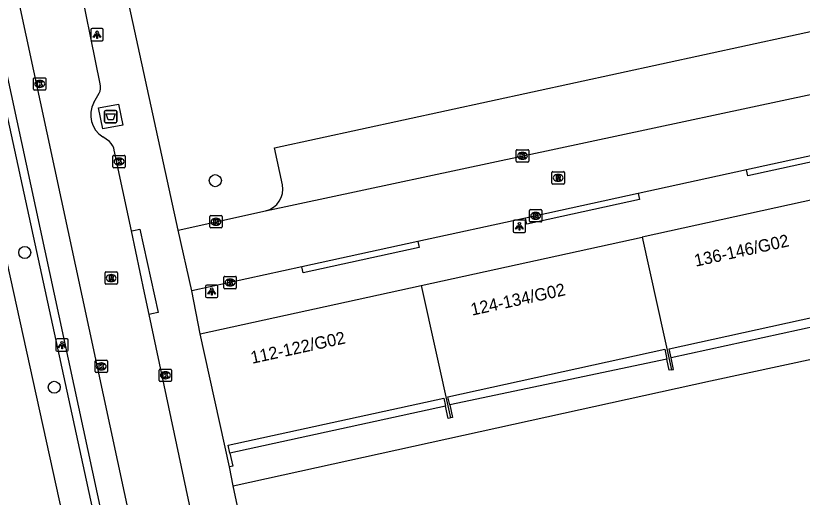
# Model space of a CAD drawing. Extents: x 160037 to 160839, y 385326 to 386441.
# Drawn here: x 160656.5 to 160720.2, y 385751.5 to 385790.5 of the extents above; entities that cross this region are included whole.
import ezdxf

# ---------------------------------------------------------------- set-up
doc = ezdxf.new("R2010")
doc.units = 0
for name, color, linetype in [('IMGEO_Afval_apart_plaats', 7, 'Continuous'), ('IMGEO_Boom', 7, 'Continuous'), ('IMGEO_Groenvoorziening', 7, 'Continuous'), ('IMGEO_Kolk', 7, 'Continuous'), ('IMGEO_Lichtpunt', 7, 'Continuous'), ('IMGEO_Pand', 7, 'Continuous'), ('IMGEO_Pand_nummerreeks', 7, 'Continuous'), ('IMGEO_Parkeervlak_open', 7, 'Continuous'), ('IMGEO_Rijbaan_lokaal_open', 7, 'Continuous'), ('IMGEO_Rioolput', 7, 'Continuous'), ('IMGEO_Voetpad_gesloten', 7, 'Continuous'), ('IMGEO_Voetpad_open', 7, 'Continuous')]:
    doc.layers.add(name, color=color, linetype=linetype)

msp = doc.modelspace()

# ---------------------------------------------------------------- linework, layer by layer
at = {"layer": 'IMGEO_Afval_apart_plaats'}
for p, q in [((160663.754, 385782.849), (160664.544, 385782.849)), ((160664.544, 385782.849), (160663.754, 385782.849)), ((160663.654, 385781.949), (160663.654, 385782.749)), ((160663.654, 385782.749), (160663.654, 385781.949)), ((160664.644, 385782.749), (160664.644, 385781.949)), ((160664.644, 385781.949), (160664.644, 385782.749)), ((160664.544, 385781.849), (160663.754, 385781.849)), ((160663.754, 385781.849), (160664.544, 385781.849))]:
    msp.add_line(p, q, dxfattribs=at)
msp.add_lwpolyline([(160663.797, 385782.563), (160664.501, 385782.563), (160664.352, 385782.093), (160663.946, 385782.093), (160663.797, 385782.563)], dxfattribs=at)
for centre, start, end in [((160663.754, 385782.749), 90, 180), ((160663.754, 385782.749), 90, 180), ((160664.544, 385782.749), 0, 90), ((160664.544, 385782.749), 360, 90), ((160663.754, 385781.949), 180, 270), ((160663.754, 385781.949), 180, 270), ((160664.544, 385781.949), 270, 0), ((160664.544, 385781.949), 270, 0)]:
    msp.add_arc(centre, 0.1, start, end, dxfattribs=at)
at = {"layer": 'IMGEO_Boom'}
for centre in [(160672.622, 385777.151), (160657.189, 385771.327), (160659.584, 385760.402)]:
    msp.add_circle(centre, 0.489, dxfattribs=at)
at = {"layer": 'IMGEO_Groenvoorziening'}
msp.add_lwpolyline([(160663.78, 385734.077), (160661.789, 385743.123), (160660.276, 385750), (160652.559, 385785.062), (160655.035, 385785.583)], dxfattribs=at)
at = {"layer": 'IMGEO_Kolk'}
for p, q in [((160657.905, 385784.565), (160657.905, 385785.417)), ((160657.98, 385785.491), (160658.832, 385785.491)), ((160658.906, 385785.417), (160658.906, 385784.565)), ((160658.416, 385784.711), (160658.391, 385784.711)), ((160658.393, 385785.271), (160658.418, 385785.271)), ((160658.832, 385784.491), (160657.98, 385784.491)), ((160696.995, 385778.733), (160696.995, 385779.585)), ((160697.07, 385779.659), (160697.922, 385779.659)), ((160697.996, 385779.585), (160697.996, 385778.733)), ((160664.327, 385778.274), (160664.327, 385779.126)), ((160664.402, 385779.2), (160665.254, 385779.2)), ((160664.815, 385778.98), (160664.84, 385778.98)), ((160665.328, 385779.126), (160665.328, 385778.274)), ((160697.483, 385779.439), (160697.508, 385779.439)), ((160664.838, 385778.42), (160664.813, 385778.42)), ((160697.922, 385778.659), (160697.07, 385778.659)), ((160697.506, 385778.879), (160697.481, 385778.879)), ((160665.254, 385778.2), (160664.402, 385778.2)), ((160698.063, 385773.874), (160698.063, 385774.726)), ((160698.138, 385774.8), (160698.99, 385774.8)), ((160698.551, 385774.58), (160698.576, 385774.58)), ((160699.064, 385774.726), (160699.064, 385773.874)), ((160672.176, 385773.396), (160672.176, 385774.248)), ((160672.251, 385774.322), (160673.103, 385774.322)), ((160672.664, 385774.102), (160672.689, 385774.102)), ((160673.177, 385774.248), (160673.177, 385773.396)), ((160698.574, 385774.02), (160698.549, 385774.02)), ((160673.103, 385773.322), (160672.251, 385773.322)), ((160672.687, 385773.542), (160672.662, 385773.542)), ((160698.99, 385773.8), (160698.138, 385773.8)), ((160673.395, 385769.391), (160674.247, 385769.391)), ((160673.32, 385768.465), (160673.32, 385769.317)), ((160673.808, 385769.171), (160673.833, 385769.171)), ((160674.321, 385769.317), (160674.321, 385768.465)), ((160674.247, 385768.391), (160673.395, 385768.391)), ((160673.831, 385768.611), (160673.806, 385768.611)), ((160662.888, 385761.667), (160662.888, 385762.519)), ((160662.963, 385762.593), (160663.815, 385762.593)), ((160663.889, 385762.519), (160663.889, 385761.667)), ((160663.399, 385761.813), (160663.374, 385761.813)), ((160663.376, 385762.373), (160663.401, 385762.373)), ((160668.082, 385760.948), (160668.082, 385761.8)), ((160668.157, 385761.874), (160669.009, 385761.874)), ((160669.083, 385761.8), (160669.083, 385760.948)), ((160663.815, 385761.593), (160662.963, 385761.593)), ((160668.57, 385761.654), (160668.595, 385761.654)), ((160669.009, 385760.874), (160668.157, 385760.874)), ((160668.593, 385761.094), (160668.568, 385761.094))]:
    msp.add_line(p, q, dxfattribs=at)
for points in [[(160657.905, 385784.565), (160657.905, 385785.417)], [(160657.98, 385785.491), (160658.832, 385785.491)], [(160658.906, 385785.417), (160658.906, 385784.565)], [(160658.226, 385785.191), (160658.349, 385785.191), (160658.349, 385785.04), (160658.479, 385785.191), (160658.643, 385785.191), (160658.497, 385785.04), (160658.65, 385784.791), (160658.498, 385784.791), (160658.413, 385784.955), (160658.349, 385784.888), (160658.349, 385784.791), (160658.226, 385784.791), (160658.226, 385785.191)], [(160658.832, 385784.491), (160657.98, 385784.491)], [(160696.995, 385778.733), (160696.995, 385779.585)], [(160697.07, 385779.659), (160697.922, 385779.659)], [(160697.996, 385779.585), (160697.996, 385778.733)], [(160664.327, 385778.274), (160664.327, 385779.126)], [(160664.402, 385779.2), (160665.254, 385779.2)], [(160665.328, 385779.126), (160665.328, 385778.274)], [(160697.316, 385779.359), (160697.439, 385779.359), (160697.439, 385779.208), (160697.569, 385779.359), (160697.733, 385779.359), (160697.587, 385779.208), (160697.74, 385778.959), (160697.588, 385778.959), (160697.503, 385779.123), (160697.439, 385779.056), (160697.439, 385778.959), (160697.316, 385778.959), (160697.316, 385779.359)], [(160664.648, 385778.9), (160664.771, 385778.9), (160664.771, 385778.749), (160664.901, 385778.9), (160665.065, 385778.9), (160664.919, 385778.749), (160665.072, 385778.5), (160664.92, 385778.5), (160664.835, 385778.664), (160664.771, 385778.597), (160664.771, 385778.5), (160664.648, 385778.5), (160664.648, 385778.9)], [(160697.922, 385778.659), (160697.07, 385778.659)], [(160665.254, 385778.2), (160664.402, 385778.2)], [(160698.063, 385773.874), (160698.063, 385774.726)], [(160698.138, 385774.8), (160698.99, 385774.8)], [(160698.384, 385774.5), (160698.507, 385774.5), (160698.507, 385774.349), (160698.637, 385774.5), (160698.801, 385774.5), (160698.655, 385774.349), (160698.808, 385774.1), (160698.656, 385774.1), (160698.571, 385774.264), (160698.507, 385774.197), (160698.507, 385774.1), (160698.384, 385774.1), (160698.384, 385774.5)], [(160699.064, 385774.726), (160699.064, 385773.874)], [(160672.176, 385773.396), (160672.176, 385774.248)], [(160672.251, 385774.322), (160673.103, 385774.322)], [(160672.497, 385774.022), (160672.62, 385774.022), (160672.62, 385773.871), (160672.75, 385774.022), (160672.914, 385774.022), (160672.768, 385773.871), (160672.921, 385773.622), (160672.769, 385773.622), (160672.684, 385773.786), (160672.62, 385773.719), (160672.62, 385773.622), (160672.497, 385773.622), (160672.497, 385774.022)], [(160673.177, 385774.248), (160673.177, 385773.396)], [(160673.103, 385773.322), (160672.251, 385773.322)], [(160698.99, 385773.8), (160698.138, 385773.8)], [(160673.395, 385769.391), (160674.247, 385769.391)], [(160673.32, 385768.465), (160673.32, 385769.317)], [(160673.641, 385769.091), (160673.764, 385769.091), (160673.764, 385768.94), (160673.894, 385769.091), (160674.058, 385769.091), (160673.912, 385768.94), (160674.065, 385768.691), (160673.913, 385768.691), (160673.828, 385768.855), (160673.764, 385768.788), (160673.764, 385768.691), (160673.641, 385768.691), (160673.641, 385769.091)], [(160674.321, 385769.317), (160674.321, 385768.465)], [(160674.247, 385768.391), (160673.395, 385768.391)], [(160662.888, 385761.667), (160662.888, 385762.519)], [(160662.963, 385762.593), (160663.815, 385762.593)], [(160663.889, 385762.519), (160663.889, 385761.667)], [(160663.209, 385762.293), (160663.332, 385762.293), (160663.332, 385762.142), (160663.462, 385762.293), (160663.626, 385762.293), (160663.48, 385762.142), (160663.633, 385761.893), (160663.481, 385761.893), (160663.396, 385762.057), (160663.332, 385761.99), (160663.332, 385761.893), (160663.209, 385761.893), (160663.209, 385762.293)], [(160668.082, 385760.948), (160668.082, 385761.8)], [(160668.157, 385761.874), (160669.009, 385761.874)], [(160669.083, 385761.8), (160669.083, 385760.948)], [(160663.815, 385761.593), (160662.963, 385761.593)], [(160668.403, 385761.574), (160668.526, 385761.574), (160668.526, 385761.423), (160668.656, 385761.574), (160668.82, 385761.574), (160668.674, 385761.423), (160668.827, 385761.174), (160668.675, 385761.174), (160668.59, 385761.338), (160668.526, 385761.271), (160668.526, 385761.174), (160668.403, 385761.174), (160668.403, 385761.574)], [(160669.009, 385760.874), (160668.157, 385760.874)]]:
    msp.add_lwpolyline(points, dxfattribs=at)
for centre, start, end in [((160657.982, 385785.415), 91.55205, 178.44795), ((160657.982, 385785.415), 91.55205, 178.44795), ((160658.83, 385785.415), 1.55205, 88.44795), ((160658.83, 385785.415), 1.55205, 88.44795), ((160657.982, 385784.567), 181.55205, 268.44795), ((160657.982, 385784.567), 181.55205, 268.44795), ((160658.83, 385784.567), 271.55205, 358.44795), ((160658.83, 385784.567), 271.55205, 358.44795), ((160697.072, 385779.583), 91.55205, 178.44795), ((160697.072, 385779.583), 91.55205, 178.44795), ((160697.92, 385779.583), 1.55205, 88.44795), ((160697.92, 385779.583), 1.55205, 88.44795), ((160664.404, 385779.124), 91.55205, 178.44795), ((160664.404, 385779.124), 91.55205, 178.44795), ((160665.252, 385779.124), 1.55205, 88.44795), ((160665.252, 385779.124), 1.55205, 88.44795), ((160697.072, 385778.735), 181.55205, 268.44795), ((160697.072, 385778.735), 181.55205, 268.44795), ((160697.92, 385778.735), 271.55205, 358.44795), ((160697.92, 385778.735), 271.55205, 358.44795), ((160664.404, 385778.276), 181.55205, 268.44795), ((160664.404, 385778.276), 181.55205, 268.44795), ((160665.252, 385778.276), 271.55205, 358.44795), ((160665.252, 385778.276), 271.55205, 358.44795), ((160698.14, 385774.724), 91.55205, 178.44795), ((160698.14, 385774.724), 91.55205, 178.44795), ((160698.988, 385774.724), 1.55205, 88.44795), ((160698.988, 385774.724), 1.55205, 88.44795), ((160672.253, 385774.246), 91.55205, 178.44795), ((160672.253, 385774.246), 91.55205, 178.44795), ((160673.101, 385774.246), 1.55205, 88.44795), ((160673.101, 385774.246), 1.55205, 88.44795), ((160698.14, 385773.876), 181.55205, 268.44795), ((160698.14, 385773.876), 181.55205, 268.44795), ((160698.988, 385773.876), 271.55205, 358.44795), ((160698.988, 385773.876), 271.55205, 358.44795), ((160672.253, 385773.398), 181.55205, 268.44795), ((160672.253, 385773.398), 181.55205, 268.44795), ((160673.101, 385773.398), 271.55205, 358.44795), ((160673.101, 385773.398), 271.55205, 358.44795), ((160673.397, 385769.315), 91.55205, 178.44795), ((160673.397, 385769.315), 91.55205, 178.44795), ((160674.245, 385769.315), 1.55205, 88.44795), ((160674.245, 385769.315), 1.55205, 88.44795), ((160673.397, 385768.467), 181.55205, 268.44795), ((160673.397, 385768.467), 181.55205, 268.44795), ((160674.245, 385768.467), 271.55205, 358.44795), ((160674.245, 385768.467), 271.55205, 358.44795), ((160662.965, 385762.517), 91.55205, 178.44795), ((160662.965, 385762.517), 91.55205, 178.44795), ((160663.813, 385762.517), 1.55205, 88.44795), ((160663.813, 385762.517), 1.55205, 88.44795), ((160668.159, 385761.798), 91.55205, 178.44795), ((160668.159, 385761.798), 91.55205, 178.44795), ((160669.007, 385761.798), 1.55205, 88.44795), ((160669.007, 385761.798), 1.55205, 88.44795), ((160662.965, 385761.669), 181.55205, 268.44795), ((160662.965, 385761.669), 181.55205, 268.44795), ((160663.813, 385761.669), 271.55205, 358.44795), ((160663.813, 385761.669), 271.55205, 358.44795), ((160668.159, 385760.95), 181.55205, 268.44795), ((160668.159, 385760.95), 181.55205, 268.44795), ((160669.007, 385760.95), 271.55205, 358.44795), ((160669.007, 385760.95), 271.55205, 358.44795)]:
    msp.add_arc(centre, 0.0765, start, end, dxfattribs=at)
for centre, major_axis, ratio, start_param, end_param in [((160658.392, 385784.991), (-0.387, 0.002), 0.722429, 4.712389, 7.853982), ((160658.417, 385784.991), (-0.39, 0.002), 0.717154, 1.570796, 4.712389), ((160664.814, 385778.7), (-0.387, 0.002), 0.722429, 4.712389, 7.853982), ((160664.839, 385778.7), (-0.39, 0.002), 0.717154, 1.570796, 4.712389), ((160697.482, 385779.159), (-0.387, 0.002), 0.722429, 4.712389, 7.853982), ((160697.507, 385779.159), (-0.39, 0.002), 0.717154, 1.570796, 4.712389), ((160698.55, 385774.3), (-0.387, 0.002), 0.722429, 4.712389, 7.853982), ((160698.575, 385774.3), (-0.39, 0.002), 0.717154, 1.570796, 4.712389), ((160672.663, 385773.822), (-0.387, 0.002), 0.722429, 4.712389, 7.853982), ((160672.688, 385773.822), (-0.39, 0.002), 0.717154, 1.570796, 4.712389), ((160673.807, 385768.891), (-0.387, 0.002), 0.722429, 4.712389, 7.853982), ((160673.832, 385768.891), (-0.39, 0.002), 0.717154, 1.570796, 4.712389), ((160663.375, 385762.093), (-0.387, 0.002), 0.722429, 4.712389, 7.853982), ((160663.4, 385762.093), (-0.39, 0.002), 0.717154, 1.570796, 4.712389), ((160668.569, 385761.374), (-0.387, 0.002), 0.722429, 4.712389, 7.853982), ((160668.594, 385761.374), (-0.39, 0.002), 0.717154, 1.570796, 4.712389)]:
    msp.add_ellipse(centre, major_axis=major_axis, ratio=ratio, start_param=start_param, end_param=end_param, dxfattribs=at)
at = {"layer": 'IMGEO_Lichtpunt'}
for p, q in [((160662.553, 385789.385), (160662.553, 385788.578)), ((160662.553, 385789.385), (160662.553, 385788.578)), ((160663.455, 385789.48), (160662.647, 385789.48)), ((160663.455, 385789.48), (160662.647, 385789.48)), ((160663.549, 385788.578), (160663.549, 385789.385)), ((160663.549, 385788.578), (160663.549, 385789.385)), ((160662.647, 385788.484), (160663.455, 385788.484)), ((160662.647, 385788.484), (160663.455, 385788.484)), ((160696.751, 385773.855), (160696.751, 385773.048)), ((160696.751, 385773.855), (160696.751, 385773.048)), ((160697.653, 385773.95), (160696.845, 385773.95)), ((160697.653, 385773.95), (160696.845, 385773.95)), ((160697.747, 385773.048), (160697.747, 385773.855)), ((160697.747, 385773.048), (160697.747, 385773.855)), ((160696.845, 385772.954), (160697.653, 385772.954)), ((160696.845, 385772.954), (160697.653, 385772.954)), ((160671.838, 385768.574), (160671.838, 385767.767)), ((160671.838, 385768.574), (160671.838, 385767.767)), ((160672.74, 385768.669), (160671.932, 385768.669)), ((160672.74, 385768.669), (160671.932, 385768.669)), ((160672.834, 385767.767), (160672.834, 385768.574)), ((160672.834, 385767.767), (160672.834, 385768.574)), ((160671.932, 385767.673), (160672.74, 385767.673)), ((160671.932, 385767.673), (160672.74, 385767.673)), ((160660.615, 385764.32), (160659.807, 385764.32)), ((160660.615, 385764.32), (160659.807, 385764.32)), ((160659.713, 385764.225), (160659.713, 385763.418)), ((160659.713, 385764.225), (160659.713, 385763.418)), ((160660.709, 385763.418), (160660.709, 385764.225)), ((160660.709, 385763.418), (160660.709, 385764.225)), ((160659.807, 385763.324), (160660.615, 385763.324)), ((160659.807, 385763.324), (160660.615, 385763.324))]:
    msp.add_line(p, q, dxfattribs=at)
for points in [[(160662.927, 385789.049), (160662.966, 385789.021), (160662.778, 385788.759), (160662.74, 385788.786), (160662.927, 385789.049)], [(160663.029, 385789.001), (160663.076, 385789.001), (160663.076, 385788.679), (160663.029, 385788.679), (160663.029, 385789.001)], [(160663.139, 385789.021), (160663.177, 385789.048), (160663.364, 385788.786), (160663.325, 385788.758), (160663.139, 385789.021)], [(160697.125, 385773.519), (160697.164, 385773.491), (160696.976, 385773.229), (160696.938, 385773.256), (160697.125, 385773.519)], [(160697.227, 385773.471), (160697.274, 385773.471), (160697.274, 385773.149), (160697.227, 385773.149), (160697.227, 385773.471)], [(160697.337, 385773.491), (160697.375, 385773.518), (160697.562, 385773.256), (160697.523, 385773.228), (160697.337, 385773.491)], [(160672.212, 385768.238), (160672.251, 385768.21), (160672.063, 385767.948), (160672.025, 385767.975), (160672.212, 385768.238)], [(160672.314, 385768.19), (160672.361, 385768.19), (160672.361, 385767.868), (160672.314, 385767.868), (160672.314, 385768.19)], [(160672.424, 385768.21), (160672.462, 385768.237), (160672.649, 385767.975), (160672.61, 385767.947), (160672.424, 385768.21)], [(160660.087, 385763.889), (160660.126, 385763.861), (160659.938, 385763.599), (160659.9, 385763.626), (160660.087, 385763.889)], [(160660.189, 385763.841), (160660.236, 385763.841), (160660.236, 385763.519), (160660.189, 385763.519), (160660.189, 385763.841)], [(160660.299, 385763.861), (160660.337, 385763.888), (160660.524, 385763.626), (160660.485, 385763.598), (160660.299, 385763.861)]]:
    msp.add_lwpolyline(points, dxfattribs=at)
for centre in [(160663.052, 385789.183), (160697.25, 385773.653), (160672.337, 385768.372), (160660.212, 385764.023)]:
    msp.add_circle(centre, 0.0994, dxfattribs=at)
for centre, start, end in [((160662.647, 385789.385), 90, 180), ((160662.647, 385789.385), 90, 180), ((160663.455, 385789.385), 0, 90), ((160663.455, 385789.385), 0, 90), ((160662.647, 385788.578), 180, 270), ((160662.647, 385788.578), 180, 270), ((160663.455, 385788.578), 270, 0), ((160663.455, 385788.578), 270, 360), ((160696.845, 385773.855), 90, 180), ((160696.845, 385773.855), 90, 180), ((160697.653, 385773.855), 0, 90), ((160697.653, 385773.855), 0, 90), ((160696.845, 385773.048), 180, 270), ((160696.845, 385773.048), 180, 270), ((160697.653, 385773.048), 270, 0), ((160697.653, 385773.048), 270, 360), ((160671.932, 385768.574), 90, 180), ((160671.932, 385768.574), 90, 180), ((160672.74, 385768.574), 0, 90), ((160672.74, 385768.574), 0, 90), ((160671.932, 385767.767), 180, 270), ((160671.932, 385767.767), 180, 270), ((160672.74, 385767.767), 270, 0), ((160672.74, 385767.767), 270, 360), ((160659.807, 385764.225), 90, 180), ((160659.807, 385764.225), 90, 180), ((160660.615, 385764.225), 0, 90), ((160660.615, 385764.225), 0, 90), ((160659.807, 385763.418), 180, 270), ((160659.807, 385763.418), 180, 270), ((160660.615, 385763.418), 270, 0), ((160660.615, 385763.418), 270, 360)]:
    msp.add_arc(centre, 0.0946, start, end, dxfattribs=at)
at = {"layer": 'IMGEO_Pand'}
for points in [[(160725.513, 385776.594), (160707.197, 385772.58)], [(160689.303, 385768.659), (160707.197, 385772.58)], [(160707.197, 385772.58), (160709.557, 385761.814)], [(160671.404, 385764.737), (160689.303, 385768.659)], [(160689.303, 385768.659), (160691.655, 385757.919)], [(160709.526, 385762.785), (160709.365, 385763.52), (160727.189, 385767.426), (160727.355, 385766.669)], [(160673.77, 385753.939), (160671.404, 385764.737)], [(160691.599, 385758.969), (160691.453, 385759.632), (160709.009, 385763.478), (160709.184, 385762.678)], [(160709.557, 385761.814), (160709.382, 385761.776), (160709.184, 385762.678)], [(160709.557, 385761.814), (160709.731, 385761.852), (160709.526, 385762.785)], [(160673.81, 385755.063), (160673.671, 385755.698), (160691.13, 385759.524), (160691.273, 385758.871)], [(160691.655, 385757.919), (160691.489, 385757.883), (160691.273, 385758.871)], [(160691.599, 385758.969), (160691.821, 385757.956), (160691.655, 385757.919)], [(160673.81, 385755.063), (160674.043, 385753.999), (160673.77, 385753.939)]]:
    msp.add_lwpolyline(points, dxfattribs=at)
at = {"layer": 'IMGEO_Parkeervlak_open'}
msp.add_lwpolyline([(160678.05, 385776.824), (160677.412, 385779.817), (160722.678, 385789.653), (160723.694, 385784.762)], dxfattribs=at)
msp.add_arc((160676.302, 385776.452), 1.787, 282.47065, 12.01787, dxfattribs=at)
at = {"layer": 'IMGEO_Rijbaan_lokaal_open'}
for points in [[(160653.307, 385807.326), (160666.952, 385743.95), (160667.025, 385743.6)], [(160663.304, 385784.993), (160661.382, 385794.471), (160660.354, 385799.436), (160658.884, 385805.914)], [(160676.688, 385774.707), (160723.694, 385784.762)], [(160662.784, 385783.476), (160663.216, 385784.23)], [(160664.049, 385780.313), (160663.502, 385780.69)], [(160665.832, 385773.077), (160664.44, 385779.608)], [(160724.682, 385780.005), (160715.634, 385778.028)], [(160715.634, 385778.028), (160706.875, 385776.114)], [(160706.875, 385776.114), (160697.75, 385774.12)], [(160669.602, 385773.141), (160676.688, 385774.707)], [(160697.75, 385774.12), (160689.029, 385772.215)], [(160667.272, 385766.306), (160666.9, 385768.069), (160665.832, 385773.077)], [(160670.708, 385768.212), (160669.602, 385773.141)], [(160689.029, 385772.215), (160679.631, 385770.162)], [(160679.631, 385770.162), (160670.708, 385768.212)], [(160674.251, 385734.098), (160672.533, 385742.056), (160671.093, 385748.229), (160667.272, 385766.306)]]:
    msp.add_lwpolyline(points, dxfattribs=at)
for centre, radius, start, end in [((160662.34, 385784.718), 1.002, 330.89642, 15.94539), ((160664.689, 385782.481), 2.149, 152.42964, 236.47362), ((160663.347, 385779.463), 1.102, 7.56396, 50.46242)]:
    msp.add_arc(centre, radius, start, end, dxfattribs=at)
at = {"layer": 'IMGEO_Rioolput'}
for p, q in [((160699.883, 385776.952), (160699.883, 385777.804)), ((160699.958, 385777.878), (160700.81, 385777.878)), ((160700.884, 385777.804), (160700.884, 385776.952)), ((160700.394, 385777.098), (160700.369, 385777.098)), ((160700.371, 385777.658), (160700.396, 385777.658)), ((160700.81, 385776.878), (160699.958, 385776.878)), ((160663.691, 385768.828), (160663.691, 385769.68)), ((160663.766, 385769.754), (160664.618, 385769.754)), ((160664.179, 385769.534), (160664.204, 385769.534)), ((160664.692, 385769.68), (160664.692, 385768.828)), ((160664.618, 385768.754), (160663.766, 385768.754)), ((160664.202, 385768.974), (160664.177, 385768.974))]:
    msp.add_line(p, q, dxfattribs=at)
for points in [[(160699.883, 385776.952), (160699.883, 385777.804)], [(160699.958, 385777.878), (160700.81, 385777.878)], [(160700.884, 385777.804), (160700.884, 385776.952)], [(160700.472, 385777.576), (160700.22, 385777.578), (160700.22, 385777.178)], [(160700.22, 385777.178), (160700.344, 385777.178), (160700.344, 385777.34), (160700.355, 385777.34)], [(160700.398, 385777.497), (160700.344, 385777.497), (160700.344, 385777.416)], [(160700.344, 385777.416), (160700.396, 385777.416)], [(160700.402, 385777.311), (160700.473, 385777.178), (160700.613, 385777.178), (160700.548, 385777.304)], [(160700.81, 385776.878), (160699.958, 385776.878)], [(160663.691, 385768.828), (160663.691, 385769.68)], [(160663.766, 385769.754), (160664.618, 385769.754)], [(160664.28, 385769.452), (160664.028, 385769.454), (160664.028, 385769.054)], [(160664.692, 385769.68), (160664.692, 385768.828)], [(160664.618, 385768.754), (160663.766, 385768.754)], [(160664.028, 385769.054), (160664.152, 385769.054), (160664.152, 385769.216), (160664.163, 385769.216)], [(160664.206, 385769.373), (160664.152, 385769.373), (160664.152, 385769.292)], [(160664.152, 385769.292), (160664.204, 385769.292)], [(160664.21, 385769.187), (160664.281, 385769.054), (160664.421, 385769.054), (160664.356, 385769.18)]]:
    msp.add_lwpolyline(points, dxfattribs=at)
for centre, radius, start, end in [((160699.96, 385777.802), 0.0765, 91.55205, 178.44795), ((160699.96, 385777.802), 0.0765, 91.55205, 178.44795), ((160700.808, 385777.802), 0.0765, 1.55205, 88.44795), ((160700.808, 385777.802), 0.0765, 1.55205, 88.44795), ((160700.354, 385777.287), 0.0533, 26.02933, 88.69889), ((160700.38, 385777.605), 0.19, 274.7715, 282.96867), ((160700.404, 385777.401), 0.0964, 77.00612, 93.18647), ((160700.418, 385777.458), 0.0378, 276.66336, 79.67722), ((160700.471, 385777.466), 0.109, 350.36119, 89.41601), ((160700.469, 385777.466), 0.112, 277.58423, 350.98172), ((160700.453, 385777.251), 0.108, 29.51342, 73.79051), ((160699.96, 385776.954), 0.0765, 181.55205, 268.44795), ((160699.96, 385776.954), 0.0765, 181.55205, 268.44795), ((160700.808, 385776.954), 0.0765, 271.55205, 358.44795), ((160700.808, 385776.954), 0.0765, 271.55205, 358.44795), ((160663.768, 385769.678), 0.0765, 91.55205, 178.44795), ((160663.768, 385769.678), 0.0765, 91.55205, 178.44795), ((160664.279, 385769.342), 0.109, 350.36119, 89.41601), ((160664.616, 385769.678), 0.0765, 1.55205, 88.44795), ((160664.616, 385769.678), 0.0765, 1.55205, 88.44795), ((160663.768, 385768.83), 0.0765, 181.55205, 268.44795), ((160663.768, 385768.83), 0.0765, 181.55205, 268.44795), ((160664.162, 385769.163), 0.0533, 26.02933, 88.69889), ((160664.188, 385769.481), 0.19, 274.7715, 282.96867), ((160664.212, 385769.277), 0.0964, 77.00612, 93.18647), ((160664.226, 385769.334), 0.0378, 276.66336, 79.67722), ((160664.277, 385769.342), 0.112, 277.58423, 350.98172), ((160664.261, 385769.127), 0.108, 29.51342, 73.79051), ((160664.616, 385768.83), 0.0765, 271.55205, 358.44795), ((160664.616, 385768.83), 0.0765, 271.55205, 358.44795)]:
    msp.add_arc(centre, radius, start, end, dxfattribs=at)
for centre, major_axis, ratio, start_param, end_param in [((160700.37, 385777.378), (-0.387, 0.002), 0.722429, 4.712389, 7.853982), ((160700.395, 385777.378), (-0.39, 0.002), 0.717154, 1.570796, 4.712389), ((160664.178, 385769.254), (-0.387, 0.002), 0.722429, 4.712389, 7.853982), ((160664.203, 385769.254), (-0.39, 0.002), 0.717154, 1.570796, 4.712389)]:
    msp.add_ellipse(centre, major_axis=major_axis, ratio=ratio, start_param=start_param, end_param=end_param, dxfattribs=at)
at = {"layer": 'IMGEO_Voetpad_gesloten'}
msp.add_lwpolyline([(160663.513, 385781.34), (160663.176, 385783.039), (160664.786, 385783.358), (160665.123, 385781.659), (160663.513, 385781.34)], dxfattribs=at)
at = {"layer": 'IMGEO_Voetpad_open'}
for points in [[(160664.262, 385746.326), (160663.464, 385750), (160653.814, 385794.688), (160652.005, 385803.937)], [(160669.602, 385773.141), (160665.65, 385791.386)], [(160655.035, 385785.583), (160662.79, 385750), (160665.539, 385737.339)], [(160724.721, 385779.83), (160724.79, 385779.517), (160715.742, 385777.54), (160715.634, 385778.028)], [(160706.875, 385776.114), (160706.983, 385775.626), (160697.858, 385773.632), (160697.75, 385774.12)], [(160665.832, 385773.077), (160665.994, 385773.111), (160666.52, 385773.222), (160667.983, 385766.456), (160667.494, 385766.353), (160667.272, 385766.306)], [(160689.029, 385772.215), (160689.137, 385771.727), (160679.739, 385769.674), (160679.631, 385770.162)], [(160671.404, 385764.737), (160670.708, 385768.212)], [(160727.355, 385766.669), (160709.526, 385762.785)], [(160674.065, 385752.406), (160712.724, 385760.915), (160732.939, 385765.276)], [(160709.184, 385762.678), (160691.599, 385758.969)], [(160691.273, 385758.871), (160673.81, 385755.063)], [(160674.065, 385752.406), (160673.77, 385753.939)], [(160678.026, 385734.12), (160674.586, 385750), (160674.065, 385752.406)]]:
    msp.add_lwpolyline(points, dxfattribs=at)

# ---------------------------------------------------------------- texts
at = {"layer": 'IMGEO_Pand_nummerreeks'}
for s, p in [('136-146/G02', (160711.522, 385770.17)), ('124-134/G02', (160693.417, 385766.203)), ('112-122/G02', (160675.603, 385762.299))]:
    msp.add_text(s, height=1, rotation=12.35996, dxfattribs=at).set_placement(p)

doc.saveas('drawing.dxf')
